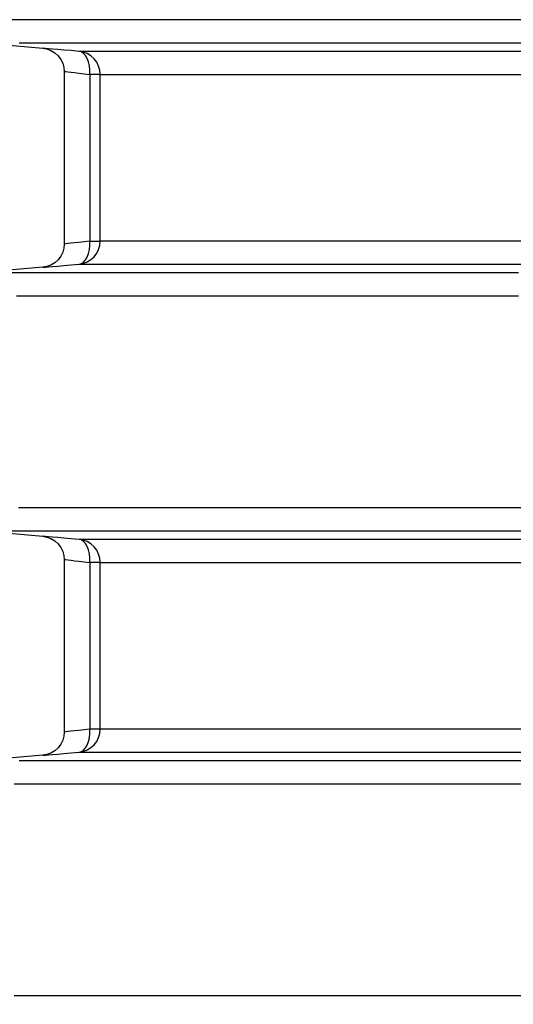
# Model space of a CAD drawing. Header units: millimetres. Extents: x 196 to 2027204, y -221452 to 153872.
# Tile 297 of 381: x 1216114 to 1216326, y -199234 to -198810. Entities that reach past the tile are written whole.
import ezdxf

# ---------------------------------------------------------------- set-up
doc = ezdxf.new("R2010")
doc.units = ezdxf.units.MM
doc.layers.add('00_Основной', color=163, linetype='Continuous', lineweight=40)
doc.layers.add('электрика', color=1, linetype='Continuous', lineweight=140)
doc.styles.add('Times New Roman', font='times.ttf')

msp = doc.modelspace()

# ---------------------------------------------------------------- linework, layer by layer
at = {"layer": '00_Основной', "color": 252, "lineweight": 25, "ltscale": 10}
for p, q in [((1216096.84, -198819.8, 0.2), (1216123.58, -198822.14, 0.2)), ((1216132.71, -198832.05, 0.2), (1216132.71, -198906.46, 0.2)), ((1216143.79, -198833.42, 0.2), (1216143.79, -198905.09, 0.2)), ((1216148.22, -198905.09, 0.2), (1216148.22, -198833.42, 0.2)), ((1216123.58, -198916.36, 0.2), (1216096.84, -198918.7, 0.2)), ((1216096.84, -199029.8, 0.2), (1216123.58, -199032.14, 0.2)), ((1216132.71, -199042.05, 0.2), (1216132.71, -199116.46, 0.2)), ((1216143.79, -199043.42, 0.2), (1216143.79, -199115.09, 0.2)), ((1216148.22, -199115.09, 0.2), (1216148.22, -199043.42, 0.2)), ((1216123.58, -199126.36, 0.2), (1216096.84, -199128.71, 0.2))]:
    msp.add_line(p, q, dxfattribs=at)
at = {"layer": '00_Основной', "color": 252, "lineweight": 25, "ltscale": 10, "elevation": 0.2}
for points in [[(1216337.24, -198809.84), (1216321.46, -198809.84), (1216306.12, -198809.84), (1216291.22, -198809.84), (1216276.78, -198809.84), (1216262.81, -198809.84), (1216249.33, -198809.84), (1216236.33, -198809.84), (1216223.81, -198809.84), (1216211.82, -198809.84), (1216200.33, -198809.84), (1216189.36, -198809.84), (1216178.93, -198809.84), (1216169.02, -198809.84), (1216159.66, -198809.84), (1216150.84, -198809.84), (1216142.59, -198809.84), (1216134.9, -198809.84), (1216127.77, -198809.84), (1216121.21, -198809.84), (1216115.23, -198809.84), (1216109.82, -198809.84)], [(1216113.39, -198819.8), (1216118.09, -198819.8), (1216123.35, -198819.8), (1216129.18, -198819.8), (1216135.59, -198819.8), (1216142.56, -198819.8), (1216150.08, -198819.8), (1216158.15, -198819.8), (1216166.79, -198819.8), (1216175.96, -198819.8), (1216185.65, -198819.8), (1216195.9, -198819.8), (1216206.65, -198819.8), (1216217.93, -198819.8), (1216229.7, -198819.8), (1216241.97, -198819.8), (1216254.74, -198819.8), (1216267.99, -198819.8), (1216281.72, -198819.8), (1216295.9, -198819.8), (1216310.54, -198819.8), (1216325.62, -198819.8), (1216341.15, -198819.8)], [(1216123.58, -198822.14), (1216125.29, -198822.44), (1216127.01, -198823.08), (1216128.64, -198824.05), (1216130.09, -198825.35), (1216131.24, -198826.9), (1216132.08, -198828.61), (1216132.55, -198830.37), (1216132.71, -198832.1)], [(1216139.1, -198823.46), (1216135.69, -198823.16), (1216132.61, -198822.9), (1216129.95, -198822.68), (1216127.7, -198822.5), (1216125.92, -198822.34), (1216124.64, -198822.23), (1216123.85, -198822.17), (1216123.58, -198822.14)], [(1216333.1, -198823.46), (1216322.18, -198823.46), (1216311.52, -198823.46), (1216301.15, -198823.46), (1216291.08, -198823.46), (1216281.28, -198823.46), (1216271.79, -198823.46), (1216262.59, -198823.46), (1216253.7, -198823.46), (1216245.11, -198823.46), (1216236.82, -198823.46), (1216228.86, -198823.46), (1216221.21, -198823.46), (1216213.89, -198823.46), (1216206.89, -198823.46), (1216200.22, -198823.46), (1216193.87, -198823.46), (1216187.87, -198823.46), (1216182.18, -198823.46), (1216176.85, -198823.46), (1216171.85, -198823.46), (1216167.2, -198823.46), (1216162.89, -198823.46), (1216158.93, -198823.46), (1216155.32, -198823.46), (1216152.06, -198823.46), (1216149.14, -198823.46), (1216146.58, -198823.46), (1216144.37, -198823.46), (1216142.52, -198823.46), (1216141.02, -198823.46), (1216139.88, -198823.46), (1216139.1, -198823.46)], [(1216148.22, -198833.42), (1216148.05, -198831.57), (1216147.54, -198829.79), (1216146.71, -198828.14), (1216145.59, -198826.66), (1216144.22, -198825.42), (1216142.65, -198824.44), (1216140.92, -198823.78), (1216139.1, -198823.46)], [(1216143.79, -198833.42), (1216143.8, -198831.53), (1216143.62, -198829.72), (1216143.22, -198828.04), (1216142.67, -198826.55), (1216141.94, -198825.3), (1216141.09, -198824.36), (1216140.12, -198823.72), (1216139.1, -198823.46)], [(1216132.71, -198832.1), (1216132.89, -198832.12), (1216133.45, -198832.19), (1216134.36, -198832.3), (1216135.66, -198832.46), (1216137.17, -198832.63), (1216139.03, -198832.85), (1216141.25, -198833.11), (1216143.79, -198833.42)], [(1216148.22, -198833.42), (1216148.11, -198833.42), (1216147.87, -198833.42), (1216147.47, -198833.42), (1216146.96, -198833.42), (1216146.33, -198833.42), (1216145.58, -198833.42), (1216144.73, -198833.42), (1216143.79, -198833.42)], [(1216148.22, -198833.42), (1216148.99, -198833.42), (1216150.12, -198833.42), (1216151.6, -198833.42), (1216153.44, -198833.42), (1216155.61, -198833.42), (1216158.15, -198833.42), (1216161.03, -198833.42), (1216164.26, -198833.42), (1216167.83, -198833.42), (1216171.76, -198833.42), (1216176.02, -198833.42), (1216180.62, -198833.42), (1216185.56, -198833.42), (1216190.83, -198833.42), (1216196.45, -198833.42), (1216202.39, -198833.42), (1216208.66, -198833.42), (1216215.26, -198833.42), (1216222.17, -198833.42), (1216229.43, -198833.42), (1216236.99, -198833.42), (1216244.87, -198833.42), (1216253.05, -198833.42), (1216261.54, -198833.42), (1216270.34, -198833.42), (1216279.42, -198833.42), (1216288.82, -198833.42), (1216298.5, -198833.42), (1216308.48, -198833.42), (1216318.72, -198833.42), (1216329.27, -198833.42)], [(1216132.71, -198906.4), (1216132.55, -198908.14), (1216132.08, -198909.9), (1216131.24, -198911.61), (1216130.09, -198913.16), (1216128.64, -198914.46), (1216127.01, -198915.43), (1216125.29, -198916.07), (1216123.58, -198916.36)], [(1216143.79, -198905.09), (1216141.25, -198905.4), (1216139.04, -198905.65), (1216137.18, -198905.88), (1216135.66, -198906.06), (1216134.38, -198906.2), (1216133.45, -198906.32), (1216132.89, -198906.39), (1216132.71, -198906.4), (1216132.71, -198906.4)], [(1216139.1, -198915.05), (1216140.92, -198914.73), (1216142.65, -198914.06), (1216144.22, -198913.09), (1216145.59, -198911.85), (1216146.71, -198910.37), (1216147.54, -198908.72), (1216148.05, -198906.94), (1216148.22, -198905.09)], [(1216139.1, -198915.05), (1216140.12, -198914.78), (1216141.09, -198914.15), (1216141.94, -198913.2), (1216142.67, -198911.96), (1216143.22, -198910.48), (1216143.62, -198908.78), (1216143.8, -198906.98), (1216143.79, -198905.09)], [(1216143.79, -198905.09), (1216144.73, -198905.09), (1216145.58, -198905.09), (1216146.33, -198905.09), (1216146.96, -198905.09), (1216147.47, -198905.09), (1216147.87, -198905.09), (1216148.11, -198905.09), (1216148.22, -198905.09)], [(1216331.86, -198905.09), (1216321.18, -198905.09), (1216310.78, -198905.09), (1216300.67, -198905.09), (1216290.85, -198905.09), (1216281.33, -198905.09), (1216272.1, -198905.09), (1216263.17, -198905.09), (1216254.56, -198905.09), (1216246.25, -198905.09), (1216238.26, -198905.09), (1216230.58, -198905.09), (1216223.25, -198905.09), (1216216.22, -198905.09), (1216209.52, -198905.09), (1216203.15, -198905.09), (1216197.13, -198905.09), (1216191.42, -198905.09), (1216186.08, -198905.09), (1216181.07, -198905.09), (1216176.4, -198905.09), (1216172.08, -198905.09), (1216168.1, -198905.09), (1216164.47, -198905.09), (1216161.2, -198905.09), (1216158.28, -198905.09), (1216155.71, -198905.09), (1216153.5, -198905.09), (1216151.65, -198905.09), (1216150.14, -198905.09), (1216149.01, -198905.09), (1216148.22, -198905.09)], [(1216123.58, -198916.36), (1216123.58, -198916.36), (1216123.85, -198916.35), (1216124.63, -198916.28), (1216125.92, -198916.16), (1216127.71, -198916.02), (1216129.95, -198915.83), (1216132.61, -198915.6), (1216135.69, -198915.35), (1216139.1, -198915.05)], [(1216139.1, -198915.05), (1216139.89, -198915.05), (1216141.05, -198915.05), (1216142.56, -198915.05), (1216144.44, -198915.05), (1216146.68, -198915.05), (1216149.28, -198915.05), (1216152.23, -198915.05), (1216155.54, -198915.05), (1216159.2, -198915.05), (1216163.22, -198915.05), (1216167.59, -198915.05), (1216172.32, -198915.05), (1216177.39, -198915.05), (1216182.79, -198915.05), (1216188.55, -198915.05), (1216194.66, -198915.05), (1216201.09, -198915.05), (1216207.87, -198915.05), (1216214.97, -198915.05), (1216222.4, -198915.05), (1216230.15, -198915.05), (1216238.23, -198915.05), (1216246.63, -198915.05), (1216255.35, -198915.05), (1216264.37, -198915.05), (1216273.69, -198915.05), (1216283.33, -198915.05), (1216293.26, -198915.05), (1216303.5, -198915.05), (1216314.01, -198915.05), (1216324.8, -198915.05), (1216335.9, -198915.05)], [(1216328.26, -198918.7), (1216313.08, -198918.7), (1216298.33, -198918.7), (1216284.04, -198918.7), (1216270.21, -198918.7), (1216256.86, -198918.7), (1216243.99, -198918.7), (1216231.61, -198918.7), (1216219.73, -198918.7), (1216208.36, -198918.7), (1216197.49, -198918.7), (1216187.16, -198918.7), (1216177.36, -198918.7), (1216168.1, -198918.7), (1216159.36, -198918.7), (1216151.2, -198918.7), (1216143.58, -198918.7), (1216136.52, -198918.7), (1216130.03, -198918.7), (1216124.1, -198918.7), (1216118.75, -198918.7), (1216113.97, -198918.7), (1216109.78, -198918.7)], [(1216112.21, -198928.67), (1216117.87, -198928.67), (1216124.12, -198928.67), (1216130.92, -198928.67), (1216138.31, -198928.67), (1216146.26, -198928.67), (1216154.75, -198928.67), (1216163.81, -198928.67), (1216173.41, -198928.67), (1216183.54, -198928.67), (1216194.2, -198928.67), (1216205.41, -198928.67), (1216217.12, -198928.67), (1216229.34, -198928.67), (1216242.06, -198928.67), (1216255.27, -198928.67), (1216268.97, -198928.67), (1216283.13, -198928.67), (1216297.77, -198928.67), (1216312.85, -198928.67), (1216328.37, -198928.67)], [(1216331.35, -199019.84), (1216315.72, -199019.84), (1216300.52, -199019.84), (1216285.77, -199019.84), (1216271.48, -199019.84), (1216257.68, -199019.84), (1216244.34, -199019.84), (1216231.52, -199019.84), (1216219.18, -199019.84), (1216207.36, -199019.84), (1216196.05, -199019.84), (1216185.27, -199019.84), (1216175.03, -199019.84), (1216165.32, -199019.84), (1216156.15, -199019.84), (1216147.55, -199019.84), (1216139.5, -199019.84), (1216132.02, -199019.84), (1216125.11, -199019.84), (1216118.77, -199019.84), (1216113, -199019.84)], [(1216110.15, -199029.8), (1216114.41, -199029.8), (1216119.25, -199029.8), (1216124.65, -199029.8), (1216130.65, -199029.8), (1216137.21, -199029.8), (1216144.34, -199029.8), (1216152.01, -199029.8), (1216160.27, -199029.8), (1216169.06, -199029.8), (1216178.39, -199029.8), (1216188.27, -199029.8), (1216198.68, -199029.8), (1216209.6, -199029.8), (1216221.06, -199029.8), (1216233.01, -199029.8), (1216245.46, -199029.8), (1216258.41, -199029.8), (1216271.83, -199029.8), (1216285.74, -199029.8), (1216300.11, -199029.8), (1216314.93, -199029.8), (1216330.2, -199029.8)], [(1216123.58, -199032.14), (1216125.29, -199032.44), (1216127.01, -199033.08), (1216128.64, -199034.05), (1216130.09, -199035.35), (1216131.24, -199036.9), (1216132.08, -199038.61), (1216132.55, -199040.37), (1216132.71, -199042.11)], [(1216139.1, -199033.46), (1216135.69, -199033.16), (1216132.61, -199032.91), (1216129.95, -199032.68), (1216127.7, -199032.48), (1216125.92, -199032.34), (1216124.64, -199032.23), (1216123.85, -199032.16), (1216123.58, -199032.14)], [(1216330.86, -199033.46), (1216320.06, -199033.46), (1216309.52, -199033.46), (1216299.28, -199033.46), (1216289.32, -199033.46), (1216279.63, -199033.46), (1216270.25, -199033.46), (1216261.15, -199033.46), (1216252.36, -199033.46), (1216243.88, -199033.46), (1216235.69, -199033.46), (1216227.82, -199033.46), (1216220.27, -199033.46), (1216213.03, -199033.46), (1216206.12, -199033.46), (1216199.51, -199033.46), (1216193.25, -199033.46), (1216187.3, -199033.46), (1216181.71, -199033.46), (1216176.42, -199033.46), (1216171.49, -199033.46), (1216166.89, -199033.46), (1216162.63, -199033.46), (1216158.72, -199033.46), (1216155.15, -199033.46), (1216151.92, -199033.46), (1216149.04, -199033.46), (1216146.51, -199033.46), (1216144.32, -199033.46), (1216142.49, -199033.46), (1216141.01, -199033.46), (1216139.88, -199033.46), (1216139.1, -199033.46)], [(1216148.22, -199043.42), (1216148.05, -199041.57), (1216147.54, -199039.79), (1216146.71, -199038.14), (1216145.59, -199036.66), (1216144.22, -199035.42), (1216142.65, -199034.44), (1216140.92, -199033.78), (1216139.1, -199033.46)], [(1216143.79, -199043.42), (1216143.8, -199041.53), (1216143.62, -199039.72), (1216143.22, -199038.03), (1216142.67, -199036.55), (1216141.94, -199035.3), (1216141.09, -199034.36), (1216140.12, -199033.72), (1216139.1, -199033.46)], [(1216132.71, -199042.11), (1216132.89, -199042.12), (1216133.45, -199042.19), (1216134.36, -199042.3), (1216135.66, -199042.45), (1216137.17, -199042.63), (1216139.03, -199042.85), (1216141.25, -199043.11), (1216143.79, -199043.42)], [(1216148.22, -199043.42), (1216148.11, -199043.42), (1216147.87, -199043.42), (1216147.47, -199043.42), (1216146.96, -199043.42), (1216146.33, -199043.42), (1216145.58, -199043.42), (1216144.73, -199043.42), (1216143.79, -199043.42)], [(1216148.22, -199043.42), (1216149.01, -199043.42), (1216150.17, -199043.42), (1216151.68, -199043.42), (1216153.56, -199043.42), (1216155.8, -199043.42), (1216158.4, -199043.42), (1216161.36, -199043.42), (1216164.67, -199043.42), (1216168.35, -199043.42), (1216172.38, -199043.42), (1216176.76, -199043.42), (1216181.49, -199043.42), (1216186.57, -199043.42), (1216192.01, -199043.42), (1216197.78, -199043.42), (1216203.89, -199043.42), (1216210.34, -199043.42), (1216217.12, -199043.42), (1216224.25, -199043.42), (1216231.7, -199043.42), (1216239.47, -199043.42), (1216247.57, -199043.42), (1216255.98, -199043.42), (1216264.72, -199043.42), (1216273.76, -199043.42), (1216283.12, -199043.42), (1216292.77, -199043.42), (1216302.72, -199043.42), (1216312.98, -199043.42), (1216323.5, -199043.42), (1216334.33, -199043.42)], [(1216132.71, -199116.4), (1216132.55, -199118.14), (1216132.08, -199119.9), (1216131.24, -199121.61), (1216130.09, -199123.16), (1216128.64, -199124.44), (1216127.01, -199125.43), (1216125.29, -199126.07), (1216123.58, -199126.36)], [(1216143.79, -199115.09), (1216141.25, -199115.4), (1216139.04, -199115.66), (1216137.18, -199115.88), (1216135.66, -199116.05), (1216134.38, -199116.2), (1216133.45, -199116.32), (1216132.89, -199116.39), (1216132.71, -199116.4), (1216132.71, -199116.4)], [(1216139.1, -199125.05), (1216140.92, -199124.73), (1216142.65, -199124.06), (1216144.22, -199123.09), (1216145.59, -199121.85), (1216146.71, -199120.37), (1216147.54, -199118.72), (1216148.05, -199116.94), (1216148.22, -199115.09)], [(1216139.1, -199125.05), (1216140.12, -199124.78), (1216141.09, -199124.15), (1216141.94, -199123.2), (1216142.67, -199121.96), (1216143.22, -199120.47), (1216143.62, -199118.79), (1216143.8, -199116.98), (1216143.79, -199115.09)], [(1216148.22, -199115.09), (1216148.11, -199115.09), (1216147.87, -199115.09), (1216147.47, -199115.09), (1216146.96, -199115.09), (1216146.33, -199115.09), (1216145.58, -199115.09), (1216144.73, -199115.09), (1216143.79, -199115.09)], [(1216334.33, -199115.09), (1216323.5, -199115.09), (1216312.98, -199115.09), (1216302.72, -199115.09), (1216292.77, -199115.09), (1216283.12, -199115.09), (1216273.76, -199115.09), (1216264.72, -199115.09), (1216255.98, -199115.09), (1216247.57, -199115.09), (1216239.47, -199115.09), (1216231.7, -199115.09), (1216224.25, -199115.09), (1216217.12, -199115.09), (1216210.34, -199115.09), (1216203.89, -199115.09), (1216197.78, -199115.09), (1216192.01, -199115.09), (1216186.57, -199115.09), (1216181.49, -199115.09), (1216176.76, -199115.09), (1216172.38, -199115.09), (1216168.35, -199115.09), (1216164.67, -199115.09), (1216161.36, -199115.09), (1216158.4, -199115.09), (1216155.8, -199115.09), (1216153.56, -199115.09), (1216151.68, -199115.09), (1216150.17, -199115.09), (1216149.01, -199115.09), (1216148.22, -199115.09)], [(1216123.58, -199126.36), (1216123.58, -199126.36), (1216123.85, -199126.34), (1216124.63, -199126.28), (1216125.92, -199126.17), (1216127.71, -199126.01), (1216129.95, -199125.83), (1216132.61, -199125.6), (1216135.69, -199125.35), (1216139.1, -199125.05)], [(1216139.1, -199125.05), (1216139.88, -199125.05), (1216141.01, -199125.05), (1216142.49, -199125.05), (1216144.32, -199125.05), (1216146.51, -199125.05), (1216149.04, -199125.05), (1216151.92, -199125.05), (1216155.15, -199125.05), (1216158.72, -199125.05), (1216162.63, -199125.05), (1216166.89, -199125.05), (1216171.49, -199125.05), (1216176.42, -199125.05), (1216181.71, -199125.05), (1216187.3, -199125.05), (1216193.25, -199125.05), (1216199.51, -199125.05), (1216206.12, -199125.05), (1216213.03, -199125.05), (1216220.27, -199125.05), (1216227.82, -199125.05), (1216235.69, -199125.05), (1216243.88, -199125.05), (1216252.36, -199125.05), (1216261.15, -199125.05), (1216270.25, -199125.05), (1216279.63, -199125.05), (1216289.32, -199125.05), (1216299.28, -199125.05), (1216309.52, -199125.05), (1216320.06, -199125.05), (1216330.86, -199125.05)], [(1216334.05, -199128.71), (1216322.19, -199128.71), (1216310.61, -199128.71), (1216299.29, -199128.71), (1216288.23, -199128.71), (1216277.45, -199128.71), (1216266.95, -199128.71), (1216256.72, -199128.71), (1216246.79, -199128.71), (1216237.13, -199128.71), (1216227.78, -199128.71), (1216218.72, -199128.71), (1216209.97, -199128.71), (1216201.52, -199128.71), (1216193.36, -199128.71), (1216185.53, -199128.71), (1216178.01, -199128.71), (1216170.81, -199128.71), (1216163.93, -199128.71), (1216157.36, -199128.71), (1216151.13, -199128.71), (1216145.23, -199128.71), (1216139.65, -199128.71), (1216134.4, -199128.71), (1216129.51, -199128.71), (1216124.93, -199128.71), (1216120.7, -199128.71), (1216116.81, -199128.71), (1216113.26, -199128.71)], [(1216111.23, -199138.67), (1216115.44, -199138.67), (1216119.98, -199138.67), (1216124.87, -199138.67), (1216130.09, -199138.67), (1216135.63, -199138.67), (1216141.52, -199138.67), (1216147.73, -199138.67), (1216154.26, -199138.67), (1216161.12, -199138.67), (1216168.3, -199138.67), (1216175.79, -199138.67), (1216183.61, -199138.67), (1216191.74, -199138.67), (1216200.16, -199138.67), (1216208.9, -199138.67), (1216217.94, -199138.67), (1216227.28, -199138.67), (1216236.92, -199138.67), (1216246.84, -199138.67), (1216257.04, -199138.67), (1216267.54, -199138.67), (1216278.31, -199138.67), (1216289.36, -199138.67), (1216300.66, -199138.67), (1216312.25, -199138.67), (1216324.09, -199138.67), (1216336.18, -199138.67)], [(1216336.18, -199229.84), (1216324.09, -199229.84), (1216312.25, -199229.84), (1216300.66, -199229.84), (1216289.36, -199229.84), (1216278.31, -199229.84), (1216267.54, -199229.84), (1216257.04, -199229.84), (1216246.84, -199229.84), (1216236.92, -199229.84), (1216227.28, -199229.84), (1216217.94, -199229.84), (1216208.9, -199229.84), (1216200.16, -199229.84), (1216191.74, -199229.84), (1216183.61, -199229.84), (1216175.79, -199229.84), (1216168.3, -199229.84), (1216161.12, -199229.84), (1216154.26, -199229.84), (1216147.73, -199229.84), (1216141.52, -199229.84), (1216135.63, -199229.84), (1216130.09, -199229.84), (1216124.87, -199229.84), (1216119.98, -199229.84), (1216115.44, -199229.84), (1216111.23, -199229.84)]]:
    msp.add_lwpolyline(points, dxfattribs=at)

# ---------------------------------------------------------------- texts
at = {"layer": 'электрика', "color": 0, "lineweight": 18, "insert": (1048383.17, -198876.59), "char_height": 300, "width": 2340.3668, "attachment_point": 1, "style": 'Times New Roman'}
msp.add_mtext('\\pi49.56334;{\\LВА47-29-1Р}\\P\\pi817.19131;16А', dxfattribs=at)

doc.saveas('drawing.dxf')
